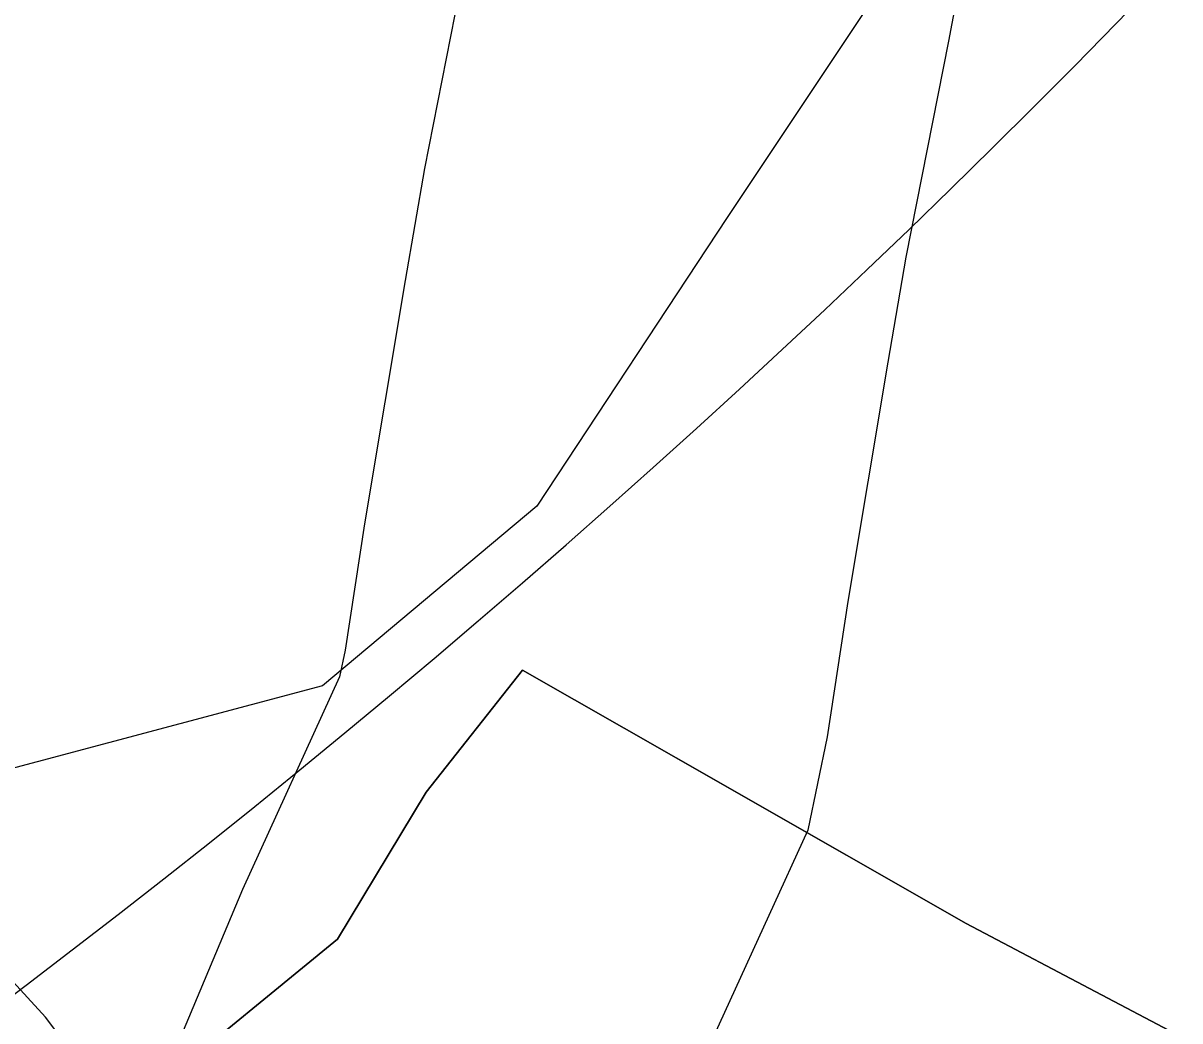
# Model space of a CAD drawing. Extents: x -690419 to -685080, y -987825 to -981190.
# Drawn here: x -685914.9 to -685820.4, y -986096.3 to -986014.7 of the extents above; entities that cross this region are included whole.
import ezdxf

# ---------------------------------------------------------------- set-up
doc = ezdxf.new("R2010")
doc.units = 0
for name, color, linetype in [('BP VTL plynovodu a RS (S)', 7, 'Continuous'), ('Docházková izochrona VLAK (S)', 7, 'Continuous'), ('Investice do půdy_odvodnění (S)', 7, 'Continuous'), ('OP lesa 50 m (S)', 7, 'Continuous'), ('Plochy přírodní všeobecné NU (S)', 7, 'Continuous'), ('Plochy zemědělské všeobecné AU (S)', 7, 'Continuous'), ('Plynovod VTL (S)', 7, 'Continuous'), ('Regulační bloky STABILIZOVANÉ (S)', 7, 'Continuous'), ('USES LBC (S)', 7, 'Continuous'), ('USES_ŠRAFY (S)', 7, 'Continuous')]:
    doc.layers.add(name, color=color, linetype=linetype)

msp = doc.modelspace()

# ---------------------------------------------------------------- linework, layer by layer
at = {"layer": 'BP VTL plynovodu a RS (S)'}
msp.add_lwpolyline([(-685854.557, -985882.84), (-685857.777, -985900.079), (-685861.968, -985923.46), (-685864.996, -985940.798), (-685868.827, -985959.867), (-685874.995, -985989.816), (-685878.545, -986008.625), (-685882.099, -986026.622), (-685883.669, -986035.771), (-685886.995, -986055.668), (-685888.581, -986065.971), (-685889.034, -986068.17), (-685896.972, -986085.523), (-685902.897, -986099.61), (-685908.741, -986112.717), (-685912.965, -986122.605), (-685913.49, -986123.87), (-685913.924, -986124.915), (-685914.584, -986126.506)], dxfattribs=at)
at = {"layer": 'Docházková izochrona VLAK (S)'}
msp.add_arc((-686398.38, -985456.116), 800, 77.865472, 344.113367, dxfattribs=at)
at = {"layer": 'Investice do půdy_odvodnění (S)'}
msp.add_lwpolyline([(-685818.249, -985971.933), (-685857.352, -986030.629), (-685872.909, -986054.224), (-685890.424, -986068.879), (-685919.609, -986076.654), (-685951.47, -986065.386), (-685988.866, -986059.297), (-686037.975, -986040.688), (-686072.663, -986035.46), (-686093.159, -986037.436), (-686087.426, -986056.617), (-686071.679, -986069.656), (-686030.787, -986094.381), (-686000.46, -986111.601), (-685975.66, -986114.02), (-685954.613, -986125.692), (-685921.754, -986149.128), (-685898.348, -986162.384), (-685873.545, -986172.745), (-685835.015, -986187.945), (-685791.959, -986197.835)], dxfattribs=at)
at = {"layer": 'OP lesa 50 m (S)'}
msp.add_lwpolyline([(-685803.421, -986156.056), (-685833.281, -986141.566), (-685835.114, -986140.722), (-685849.919, -986134.262), (-685857.765, -986130.838), (-685863.581, -986127.485), (-685878.866, -986118.673), (-685882.167, -986116.93), (-685885.589, -986115.439), (-685889.113, -986114.207), (-685892.718, -986113.242), (-685896.386, -986112.548), (-685900.095, -986112.13), (-685902.978, -986111.913), (-685904.666, -986110.488), (-685906.133, -986106.933), (-685908.13, -986103.082), (-685910.453, -986099.419), (-685913.084, -986095.97), (-685916.005, -986092.763)], dxfattribs=at)
at = {"layer": 'Plochy přírodní všeobecné NU (S)'}
msp.add_lwpolyline([(-685811.87, -986182.01), (-685826.19, -986171.8), (-685835.37, -986167.55), (-685843.99, -986158.12), (-685848.11, -986153.61), (-685854.11, -986144.77), (-685865.2, -986148.03), (-685877.92, -986141.22), (-685890.13, -986138.78), (-685912.8, -986130.99), (-685923.41, -986126.02), (-685909.54, -986106.22), (-685904.1, -986101.78), (-685889.2, -986089.6), (-685881.95, -986077.58), (-685874.1, -986067.6), (-685861.54, -986074.77), (-685857.2, -986077.25), (-685837.82, -986088.31), (-685803.09, -986106.62)], dxfattribs=at)
at = {"layer": 'Plochy zemědělské všeobecné AU (S)'}
msp.add_lwpolyline([(-685803.09, -986106.62), (-685837.82, -986088.31), (-685857.2, -986077.25), (-685861.54, -986074.77), (-685874.1, -986067.6), (-685881.95, -986077.58), (-685889.2, -986089.6), (-685904.1, -986101.78), (-685909.54, -986106.22), (-685915.29, -986103.75), (-685934.82, -986091.81), (-685949.6, -986079.67), (-685972.06, -986064.47), (-685998.09, -986051.42), (-686056.02, -986020.66), (-686077.91, -986024.8), (-686077.89, -986020.76), (-686073.8, -986018.41), (-686074.75, -985973.83), (-686084.96, -985940.65), (-686088.21, -985923.78), (-686090.44, -985889.6), (-686109.063, -985838.427)], dxfattribs=at)
at = {"layer": 'Plynovod VTL (S)'}
msp.add_lwpolyline([(-685818.43, -985907.28), (-685822.58, -985930.43), (-685825.68, -985948.18), (-685829.63, -985967.84), (-685835.75, -985997.56), (-685839.27, -986016.21), (-685842.76, -986033.88), (-685844.23, -986042.45), (-685847.5, -986062.01), (-685849.2, -986073.05), (-685850.77, -986080.68), (-685860.34, -986101.6), (-685866.19, -986115.51), (-685872.08, -986128.72), (-685876.1, -986138.13), (-685876.98, -986140.25)], dxfattribs=at)
at = {"layer": 'Regulační bloky STABILIZOVANÉ (S)'}
for points in [[(-685803.09, -986106.62), (-685837.82, -986088.31), (-685857.2, -986077.25), (-685861.54, -986074.77), (-685874.1, -986067.6), (-685881.95, -986077.58), (-685889.2, -986089.6), (-685904.1, -986101.78), (-685909.54, -986106.22), (-685915.29, -986103.75), (-685934.82, -986091.81), (-685949.6, -986079.67), (-685972.06, -986064.47), (-685998.09, -986051.42), (-686056.02, -986020.66), (-686077.91, -986024.8), (-686077.89, -986020.76), (-686073.8, -986018.41), (-686074.75, -985973.83), (-686084.96, -985940.65), (-686088.21, -985923.78), (-686090.44, -985889.6), (-686109.063, -985838.427)], [(-685811.87, -986182.01), (-685826.19, -986171.8), (-685835.37, -986167.55), (-685843.99, -986158.12), (-685848.11, -986153.61), (-685854.11, -986144.77), (-685865.2, -986148.03), (-685877.92, -986141.22), (-685890.13, -986138.78), (-685912.8, -986130.99), (-685923.41, -986126.02), (-685909.54, -986106.22), (-685904.1, -986101.78), (-685889.2, -986089.6), (-685881.95, -986077.58), (-685874.1, -986067.6), (-685861.54, -986074.77), (-685857.2, -986077.25), (-685837.82, -986088.31), (-685803.09, -986106.62)]]:
    msp.add_lwpolyline(points, dxfattribs=at)
at = {"layer": 'USES LBC (S)'}
msp.add_lwpolyline([(-685803.09, -986106.62), (-685837.82, -986088.31), (-685861.54, -986074.77), (-685874.1, -986067.6), (-685881.95, -986077.58), (-685889.2, -986089.6), (-685904.1, -986101.78), (-685909.54, -986106.22), (-685923.41, -986126.02), (-685925.73, -986129.94), (-685939.08, -986142.55), (-685941.2, -986145.08), (-685928.6, -986155.72), (-685917.82, -986160.94), (-685903.84, -986161.99), (-685926.64, -986197.59), (-685841.98, -986236.7), (-685839.77, -986231.67), (-685812.11, -986245.12)], dxfattribs=at)
at = {"layer": 'USES_ŠRAFY (S)'}
msp.add_lwpolyline([(-685803.09, -986106.62), (-685837.82, -986088.31), (-685861.54, -986074.77), (-685874.1, -986067.6), (-685881.95, -986077.58), (-685889.2, -986089.6), (-685904.1, -986101.78), (-685909.54, -986106.22), (-685923.41, -986126.02), (-685925.73, -986129.94), (-685939.08, -986142.55), (-685941.2, -986145.08), (-685928.6, -986155.72), (-685917.82, -986160.94), (-685903.84, -986161.99), (-685926.64, -986197.59), (-685841.98, -986236.7), (-685839.77, -986231.67), (-685812.11, -986245.12)], dxfattribs=at)

doc.saveas('drawing.dxf')
